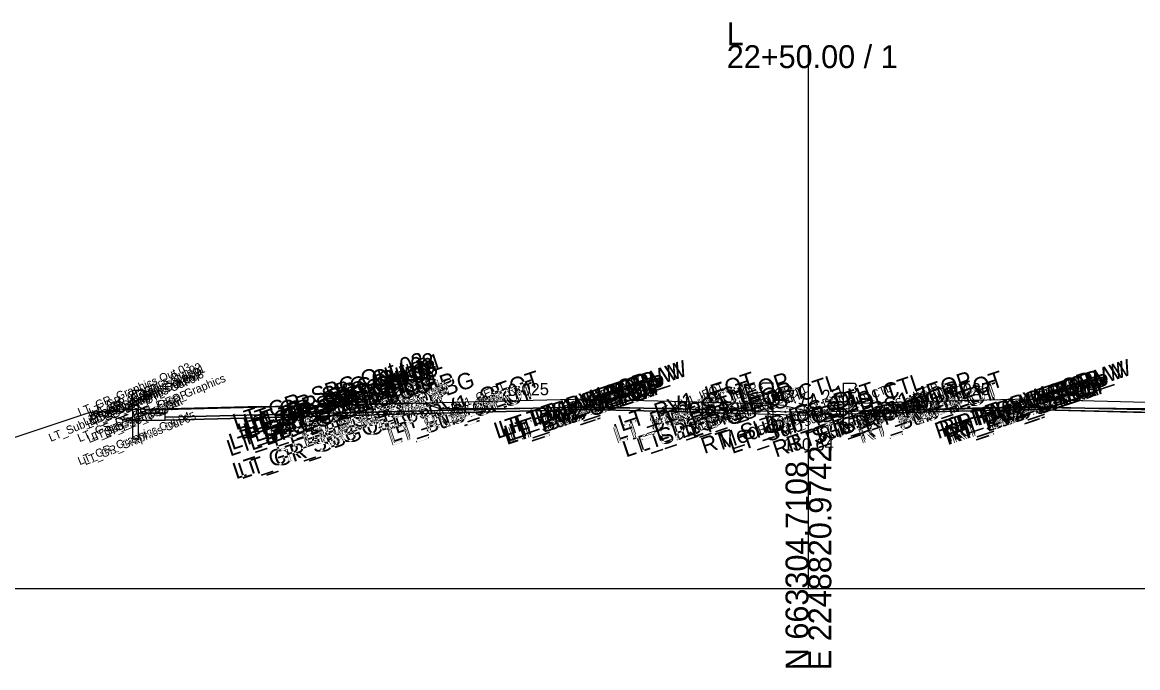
# Model space of a CAD drawing. Extents: x -26 to 2603, y -10 to 9566.
# Drawn here: x 1203.8 to 1340.3, y 2490.3 to 2569.3 of the extents above; entities that cross this region are included whole.
import ezdxf

# ---------------------------------------------------------------- set-up
doc = ezdxf.new("R2010")
doc.units = 0
for name, color, linetype in [('Exist Cross Section Cell', 7, 'Continuous'), ('Exist XS Center Line Elevation Label', 7, 'Continuous'), ('Exist XS Ground Line', 7, 'Continuous'), ('Matchline', 7, 'Continuous'), ('Prop CMT Concrete Structures', 7, 'Continuous'), ('Prop CMT Guardrail Graphics', 7, 'Continuous'), ('Prop CMT Pvmt Course 1', 7, 'Continuous'), ('Prop CMT Pvmt Course 2', 7, 'Continuous'), ('Prop CMT Pvmt Course 3', 7, 'Continuous'), ('Prop CMT Pvmt Course SBG', 7, 'Continuous'), ('Prop CMT Pvmt Surface', 7, 'Continuous'), ('Prop CMT Pvmt Surface Shoulder', 7, 'Continuous'), ('Prop CMT Shld Paved Course 1', 7, 'Continuous'), ('Prop CMT Shld Paved Course 2', 7, 'Continuous'), ('Prop CMT Shld Paved Course 3', 7, 'Continuous'), ('Prop CMT Slope Grass', 7, 'Continuous'), ('Prop CMT Subgrade Earthwork', 7, 'Continuous'), ('Prop XS SE Text', 7, 'Continuous'), ('Prop XS Side Slope Text', 7, 'Continuous'), ('Scratch_Level_9', 7, 'Continuous')]:
    doc.layers.add(name, color=color, linetype=linetype)

msp = doc.modelspace()

# ---------------------------------------------------------------- linework, layer by layer
at = {"layer": 'Exist Cross Section Cell'}
for p, q in [((1300, 2500), (1300, 2566.5)), ((1000, 2500), (1300, 2500)), ((1300, 2500), (1600, 2500))]:
    msp.add_line(p, q, dxfattribs=at)
at = {"layer": 'Exist XS Ground Line'}
for p, q in [((1254.86, 2522.02), (1258.3, 2522.02)), ((1258.3, 2522.02), (1259.52, 2522.04)), ((1259.52, 2522.04), (1259.86, 2522.03)), ((1259.86, 2522.03), (1260.91, 2522.04)), ((1260.91, 2522.04), (1270.04, 2522.14)), ((1270.04, 2522.14), (1272.12, 2522.16)), ((1272.12, 2522.16), (1275.41, 2522.13)), ((1275.41, 2522.13), (1284.01, 2522.06)), ((1284.01, 2522.06), (1285.71, 2521.96)), ((1285.71, 2521.96), (1286.1, 2521.95)), ((1286.1, 2521.95), (1289.65, 2521.85)), ((1310.92, 2521.8), (1325.75, 2522.17)), ((1325.75, 2522.17), (1326.07, 2522.16)), ((1326.07, 2522.16), (1336.06, 2522.08)), ((1336.06, 2522.08), (1337.67, 2522.06)), ((1337.67, 2522.06), (1338.66, 2522.04)), ((1338.66, 2522.04), (1342.92, 2522.07)), ((1289.65, 2521.85), (1297.98, 2521.61)), ((1297.98, 2521.61), (1300, 2521.64)), ((1300, 2521.64), (1305.78, 2521.71)), ((1305.78, 2521.71), (1310.92, 2521.8))]:
    msp.add_line(p, q, dxfattribs=at)
for points in [[(1218.31, 2521.89), (1215.26, 2521.81)], [(1233, 2522.26), (1218.31, 2521.89)], [(1233, 2522.26), (1245, 2522.56)], [(1245, 2522.56), (1251, 2522.71)], [(1251, 2522.71), (1253, 2522.64)], [(1253, 2522.64), (1254.86, 2522.02)], [(1212.03, 2521.55), (1165.32, 2505.99)], [(1215.03, 2521.79), (1212.03, 2521.55)], [(1215.26, 2521.81), (1215.03, 2521.79)]]:
    msp.add_lwpolyline(points, dxfattribs=at)
at = {"layer": 'Matchline'}
msp.add_lwpolyline([(1221.24, 2521.87), (1218.91, 2521.78), (1218.24, 2522.12)], dxfattribs=at)
msp.add_lwpolyline([(1221.24, 2521.87), (1218.91, 2521.78), (1218.24, 2522.12)], dxfattribs=at)
at = {"layer": 'Prop CMT Concrete Structures'}
for points in [[(1221.24, 2521.87), (1218.91, 2521.78), (1218.24, 2522.12)], [(1218.24, 2522.12), (1218.24, 2521.46)], [(1221.24, 2521.87), (1218.91, 2521.78), (1218.24, 2522.12)], [(1218.24, 2522.12), (1218.24, 2521.46)], [(1221.24, 2521.46), (1221.24, 2521.87)], [(1221.24, 2521.46), (1221.24, 2521.87)], [(1273, 2521.92), (1258, 2521.54)], [(1258, 2521.53), (1273, 2521.91)], [(1273, 2521.92), (1285, 2521.62)], [(1273, 2521.91), (1273, 2521.92)], [(1285, 2521.61), (1273, 2521.91)], [(1327, 2521.92), (1315, 2521.62)], [(1315, 2521.61), (1327, 2521.91)], [(1327, 2521.92), (1351, 2521.32)], [(1327, 2521.91), (1327, 2521.92)], [(1351, 2521.31), (1327, 2521.91)], [(1218.24, 2521.46), (1221.24, 2521.46)], [(1218.24, 2521.46), (1221.24, 2521.46)], [(1258, 2521.54), (1258, 2521.53)], [(1285, 2521.62), (1285, 2521.61)], [(1315, 2521.62), (1315, 2521.61)]]:
    msp.add_lwpolyline(points, dxfattribs=at)
at = {"layer": 'Prop CMT Guardrail Graphics'}
for points in [[(1295.7, 2525.14), (1294.37, 2525.14), (1294.1, 2524.85)], [(1294.1, 2524.85), (1294.37, 2524.55)], [(1295.7, 2519.14), (1295.7, 2525.14)], [(1304.3, 2519.14), (1304.3, 2525.14)], [(1304.3, 2525.14), (1305.63, 2525.14), (1305.9, 2524.85)], [(1305.9, 2524.85), (1305.63, 2524.55)], [(1294.37, 2524.55), (1294.1, 2524.26)], [(1294.1, 2524.26), (1294.37, 2523.97), (1295.04, 2523.97)], [(1295.04, 2523.97), (1295.04, 2519.14)], [(1305.9, 2524.26), (1305.63, 2523.97), (1304.96, 2523.97)], [(1304.96, 2523.97), (1304.96, 2519.14)], [(1305.63, 2524.55), (1305.9, 2524.26)], [(1258, 2521.54), (1221.24, 2520.62)], [(1221.24, 2520.61), (1258, 2521.53)], [(1258, 2521.53), (1258, 2521.54)], [(1285, 2521.62), (1285, 2521.61)], [(1290.79, 2521.46), (1290.78, 2521.47), (1290.28, 2521.48), (1285, 2521.62)], [(1285, 2521.61), (1290.79, 2521.46)], [(1309.21, 2521.46), (1309.22, 2521.47), (1309.72, 2521.48), (1315, 2521.62)], [(1315, 2521.61), (1309.21, 2521.46)], [(1315, 2521.62), (1315, 2521.61)], [(1295.04, 2519.14), (1295.7, 2519.14)], [(1304.96, 2519.14), (1304.3, 2519.14)]]:
    msp.add_lwpolyline(points, dxfattribs=at)
at = {"layer": 'Prop CMT Pvmt Course 1'}
for points in [[(1273, 2523.17), (1258, 2522.79)], [(1327, 2523.17), (1351, 2522.57)]]:
    msp.add_lwpolyline(points, dxfattribs=at)
at = {"layer": 'Prop CMT Pvmt Course 2'}
for p, q in [((1217.47, 2522.52), (1216.11, 2521.66)), ((1218.24, 2522.12), (1217.47, 2522.52)), ((1297, 2522.4), (1294, 2522.64)), ((1297, 2522.4), (1300, 2521.69)), ((1303, 2522.4), (1300, 2521.69)), ((1303, 2522.4), (1306, 2522.64)), ((1216.11, 2521.66), (1212.03, 2521.55))]:
    msp.add_line(p, q, dxfattribs=at)
at = {"layer": 'Prop CMT Pvmt Course 3'}
for points in [[(1217.31, 2518.28), (1217.31, 2524.28)], [(1217.31, 2524.28), (1218.64, 2524.28), (1218.91, 2523.99)], [(1217.31, 2518.28), (1217.31, 2524.28)], [(1217.31, 2524.28), (1218.64, 2524.28), (1218.91, 2523.99)], [(1218.91, 2523.4), (1218.64, 2523.11), (1217.97, 2523.11)], [(1218.91, 2523.4), (1218.64, 2523.11), (1217.97, 2523.11)], [(1218.91, 2523.99), (1218.64, 2523.7)], [(1218.91, 2523.99), (1218.64, 2523.7)], [(1218.64, 2523.7), (1218.91, 2523.4)], [(1218.64, 2523.7), (1218.91, 2523.4)], [(1217.97, 2523.11), (1217.97, 2518.28)], [(1217.97, 2523.11), (1217.97, 2518.28)], [(1217.97, 2518.28), (1217.31, 2518.28)], [(1217.97, 2518.28), (1217.31, 2518.28)]]:
    msp.add_lwpolyline(points, dxfattribs=at)
at = {"layer": 'Prop CMT Pvmt Course SBG'}
for points in [[(1221.24, 2521.46), (1218.24, 2521.46), (1217.74, 2521.46), (1216.91, 2520.62)], [(1216.91, 2520.62), (1221.24, 2520.62)], [(1221.24, 2521.46), (1218.24, 2521.46), (1217.74, 2521.46), (1217.49, 2521.21)], [(1221.24, 2521.21), (1221.24, 2521.46)], [(1221.24, 2520.62), (1221.24, 2521.46)]]:
    msp.add_lwpolyline(points, dxfattribs=at)
at = {"layer": 'Prop CMT Pvmt Surface'}
for points in [[(1273, 2523.17), (1258, 2522.79)], [(1273, 2523.17), (1285, 2522.87)], [(1327, 2523.17), (1315, 2522.87)], [(1327, 2523.17), (1351, 2522.57)]]:
    msp.add_lwpolyline(points, dxfattribs=at)
at = {"layer": 'Prop CMT Pvmt Surface Shoulder'}
for points in [[(1273, 2523.17), (1258, 2522.79)], [(1258, 2522.79), (1258, 2521.87)], [(1258, 2521.87), (1273, 2522.25)], [(1273, 2523.17), (1285, 2522.87)], [(1273, 2523.04), (1273, 2523.17)], [(1273, 2522.25), (1273, 2523.04), (1273, 2523.04)], [(1285, 2521.95), (1273, 2522.25)], [(1285, 2522.87), (1285, 2521.95)], [(1327, 2523.17), (1315, 2522.87)], [(1315, 2522.87), (1315, 2521.95)], [(1315, 2521.95), (1327, 2522.25)], [(1327, 2523.04), (1327, 2523.17)], [(1327, 2523.17), (1351, 2522.57)], [(1327, 2522.25), (1327, 2523.04), (1327, 2523.04)], [(1351, 2521.65), (1327, 2522.25)]]:
    msp.add_lwpolyline(points, dxfattribs=at)
at = {"layer": 'Prop CMT Shld Paved Course 1'}
for points in [[(1258, 2522.79), (1221.24, 2521.87)], [(1221.24, 2520.96), (1258, 2521.87)], [(1258, 2521.87), (1258, 2522.79)], [(1285, 2521.95), (1285, 2522.87)], [(1289.94, 2521.83), (1285, 2521.95)], [(1289, 2522.77), (1294, 2522.64), (1294.94, 2521.7)], [(1311, 2522.77), (1306, 2522.64), (1305.06, 2521.7)], [(1310.06, 2521.83), (1315, 2521.95)], [(1315, 2521.95), (1315, 2522.87)]]:
    msp.add_lwpolyline(points, dxfattribs=at)
at = {"layer": 'Prop CMT Shld Paved Course 2'}
for points in [[(1258, 2521.87), (1221.24, 2520.96)], [(1258, 2521.54), (1258, 2521.87)], [(1285, 2521.62), (1285, 2521.95)], [(1315, 2521.62), (1315, 2521.95)], [(1221.24, 2520.62), (1258, 2521.54)], [(1290.28, 2521.48), (1285, 2521.62)], [(1289, 2521.85), (1294.94, 2521.7), (1295.28, 2521.36)], [(1311, 2521.85), (1305.06, 2521.7), (1304.72, 2521.36)], [(1309.72, 2521.48), (1315, 2521.62)]]:
    msp.add_lwpolyline(points, dxfattribs=at)
at = {"layer": 'Prop CMT Shld Paved Course 3'}
for q in [(1212.03, 2521.55), (1221.24, 2520.61)]:
    msp.add_line((1216.42, 2520.6), q, dxfattribs=at)
for points in [[(1273, 2521.91), (1258, 2521.53)], [(1273, 2521.91), (1258, 2521.53)], [(1273, 2521.91), (1285, 2521.61)], [(1273, 2521.91), (1285, 2521.61)], [(1327, 2521.91), (1315, 2521.61)], [(1327, 2521.91), (1315, 2521.61)], [(1327, 2521.91), (1351, 2521.31)], [(1327, 2521.91), (1351, 2521.31)], [(1258, 2521.53), (1221.24, 2520.61)], [(1258, 2521.53), (1221.24, 2520.61)], [(1285, 2521.61), (1290.79, 2521.46)], [(1285, 2521.61), (1290.79, 2521.46)], [(1290.79, 2521.46), (1300, 2521.23)], [(1309.21, 2521.46), (1300, 2521.23)], [(1315, 2521.61), (1309.21, 2521.46)], [(1315, 2521.61), (1309.21, 2521.46)]]:
    msp.add_lwpolyline(points, dxfattribs=at)
at = {"layer": 'Prop CMT Slope Grass'}
for points in [[(1273, 2522.25), (1258, 2521.87)], [(1258, 2521.54), (1273, 2521.92)], [(1258, 2521.87), (1258, 2521.54)], [(1273, 2521.92), (1273, 2522.25)], [(1273, 2522.25), (1285, 2521.95)], [(1285, 2521.62), (1273, 2521.92)], [(1285, 2521.95), (1285, 2521.62)], [(1327, 2522.25), (1315, 2521.95)], [(1315, 2521.95), (1315, 2521.62)], [(1315, 2521.62), (1327, 2521.92)], [(1327, 2521.92), (1327, 2522.25)], [(1327, 2522.25), (1351, 2521.65)], [(1351, 2521.32), (1327, 2521.92)]]:
    msp.add_lwpolyline(points, dxfattribs=at)
at = {"layer": 'Prop CMT Subgrade Earthwork'}
for points in [[(1258, 2522.79), (1221.24, 2521.87)], [(1285, 2522.87), (1289, 2522.77)], [(1289, 2522.77), (1294, 2522.64)], [(1311, 2522.77), (1306, 2522.64)], [(1315, 2522.87), (1311, 2522.77)]]:
    msp.add_lwpolyline(points, dxfattribs=at)

# ---------------------------------------------------------------- texts
at = {"layer": 'Exist Cross Section Cell'}
for s, p in [('L', (1290, 2566.5)), ('22+50.00 / 1', (1290, 2563.7))]:
    msp.add_text(s, height=2.8, dxfattribs=at).set_placement(p)
for s, p in [('E 2248820.9742', (1302.8, 2490)), ('N 663304.7108', (1300, 2490))]:
    msp.add_text(s, height=2.8, rotation=90, dxfattribs=at).set_placement(p)
at = {"layer": 'Exist XS Center Line Elevation Label'}
msp.add_text('150.64', height=1.5, dxfattribs=at).set_placement((1296.97, 2516.89))
at = {"layer": 'Prop XS SE Text'}
for rotation, p in [(1.4321, (1263.23, 2523.55)), (358.5679, (1276.23, 2523.63)), (1.4321, (1317.23, 2523.55)), (358.5679, (1330.23, 2523.63))]:
    msp.add_text('0.025', height=1.5, rotation=rotation, dxfattribs=at).set_placement(p)
at = {"layer": 'Prop XS Side Slope Text'}
for rotation, p in [(346.5901, (1295.38, 2523.39)), (18.4349, (1300.38, 2522.17))]:
    msp.add_text('4.2:1', height=1.5, rotation=rotation, dxfattribs=at).set_placement(p)
at = {"layer": 'Scratch_Level_9'}
for s, height, rotation, p in [('LT_GR_SBG Out 03', 2, 18.4332, (1229.93, 2519.35)), ('LT_GR_SBG Out 02', 2, 18.4332, (1231.26, 2519.35)), ('LT_GR_SBG Out 01', 2, 18.4332, (1232.07, 2519.24)), ('LT_GR_Graphics Out 03', 1, 22.5575, (1210.82, 2521.08)), ('LT_GR_Graphics Out 02', 1, 22.5575, (1212.17, 2521.09)), ('LT_GR_Graphics Out 01', 1, 22.5575, (1212.58, 2520.85)), ('LT_GR_SBG Out 06', 2, 18.4332, (1230.55, 2518.17)), ('LT_GR_SBG Out 09', 2, 18.4332, (1231.26, 2518.77)), ('LT_GR_SBG Out 07', 2, 18.4332, (1231.26, 2518.19)), ('LT_GR_SBG Out 08', 2, 18.4332, (1231.53, 2518.48)), ('LT_PV1_OEEOP_W', 2, 18.4332, (1261.92, 2518.29)), ('LT_PV1_IEEOP_W', 2, 18.4332, (1262.53, 2518.5)), ('RT_PV1_OEEOP_W', 2, 18.4332, (1315.87, 2518.28)), ('RT_PV1_IEEOP_W', 2, 18.4332, (1316.48, 2518.48)), ('LT_GS_OS_GR_Face_Graphics', 1, 22.5575, (1210.78, 2517.9)), ('LT_GR_Graphics Out 06', 1, 22.5575, (1211.48, 2519.91)), ('LT_GR_Graphics Out 07', 1, 22.5575, (1212.13, 2519.91)), ('LT_GR_Graphics Out 09', 1, 22.5575, (1212.15, 2520.5)), ('LT_GR_Graphics Out 08', 1, 22.5575, (1212.42, 2520.2)), ('LT_SBG_C1 Shelf Out', 2, 18.4332, (1229.21, 2516.15)), ('LT_Sub_OSS_DLT', 2, 18.4332, (1229.47, 2516.93)), ('LT_CG_Top_BOC', 2, 18.4332, (1233.64, 2518.12)), ('LT_CG_Bot_BOC', 2, 18.4332, (1233.67, 2517.47)), ('LT_GS_OS_SBG', 2, 18.4332, (1233.89, 2518.86)), ('LT_Sub_OEOP_SBG', 2, 18.4332, (1234.91, 2516.63)), ('LT_PS1_OEOP', 2, 18.4332, (1239.03, 2518.67)), ('LT_PV1_OEOT', 2, 18.4332, (1249.53, 2518.91)), ('LT_PV2_OEEOP', 2, 18.4332, (1263.17, 2517.92)), ('LT_PV2_IEEOP', 2, 18.4332, (1263.78, 2518.12)), ('LT_PV1_CP_W', 2, 18.4332, (1264.58, 2519.18)), ('LT_PV1_CP', 2, 18.4332, (1266.37, 2519.9)), ('LT_PV1_OEEOP_W', 1, 22.5575, (1268.16, 2520.49)), ('LT_PV1_IEEOP_W', 1, 22.5575, (1268.51, 2520.64)), ('LT_PV1_IEOT', 2, 18.4332, (1277.14, 2519.19)), ('LT_PS1_IEOP', 2, 18.4332, (1281.2, 2519.11)), ('LT_GS_IS_CTL', 2, 18.4332, (1285.84, 2518.42)), ('RT_GS_IS_CTL', 2, 18.4332, (1295.8, 2518.41)), ('RT_PS1_IEOP', 2, 18.4332, (1303.16, 2519.1)), ('RT_PV1_IEOT', 2, 18.4332, (1307.1, 2519.18)), ('RT_PV2_OEEOP', 2, 18.4332, (1317.13, 2517.9)), ('RT_PV3_OEEOP', 2, 18.4332, (1317.13, 2517.57)), ('RT_PV2_IEEOP', 2, 18.4332, (1317.74, 2518.11)), ('RT_PV1_CP_W', 2, 18.4332, (1318.53, 2519.16)), ('RT_PV1_CP', 2, 18.4332, (1320.32, 2519.89)), ('RT_PV1_OEEOP_W', 1, 22.5575, (1322.11, 2520.47)), ('RT_PV1_IEEOP_W', 1, 22.5575, (1322.46, 2520.61)), ('LT_Sub_SBG Out', 2, 18.4332, (1231.85, 2516.86)), ('LT_GS_OS_CTL', 2, 18.4332, (1232.34, 2517.88)), ('LT_CG_Top_Gut', 2, 18.4332, (1234.27, 2517.77)), ('LT_CG_Bot_IE', 2, 18.4332, (1238.19, 2517.97)), ('LT_Sub_OEOP', 2, 18.4332, (1238.38, 2517.19)), ('LT_PS2_OEOP', 2, 18.4332, (1238.5, 2517.57)), ('LT_PS3_OEOP', 2, 18.4332, (1238.5, 2517.24)), ('LT_Sub_OEOT', 2, 18.4332, (1248.9, 2517.45)), ('LT_PV2_OEOT', 2, 18.4332, (1248.99, 2517.82)), ('LT_PV3_OEOT', 2, 18.4332, (1248.99, 2517.49)), ('LT_PV1_OEOT', 1, 22.5575, (1254.37, 2520.74)), ('LT_Sub_OEEOP', 2, 18.4332, (1263.08, 2517.55)), ('LT_PV3_OEEOP', 2, 18.4332, (1263.17, 2517.59)), ('LT_Sub_IEEOP', 2, 18.4332, (1263.69, 2517.75)), ('LT_PV3_IEEOP', 2, 18.4332, (1263.78, 2517.79)), ('LT_PV2_OEEOP', 1, 22.5575, (1268.94, 2520.02)), ('LT_PV2_IEEOP', 1, 22.5575, (1269.29, 2520.17)), ('LT_PV1_CP_W', 1, 22.5575, (1269.42, 2521.01)), ('LT_PV1_CP', 1, 22.5575, (1270.3, 2521.5)), ('LT_Sub_IEOT', 2, 18.4332, (1276.52, 2517.72)), ('LT_PV2_IEOT', 2, 18.4332, (1276.61, 2518.1)), ('LT_PV3_IEOT', 2, 18.4332, (1276.61, 2517.76)), ('LT_Sub_Trench_In', 2, 18.4332, (1277.66, 2516.03)), ('LT_PS2_IEOP', 2, 18.4332, (1281.61, 2517.99)), ('LT_PV1_IEOT', 1, 22.5575, (1281.72, 2520.96)), ('LT_PS3_IEOP', 2, 18.4332, (1281.95, 2517.65)), ('LT_PS1_IEOP', 1, 22.5575, (1285.76, 2520.88)), ('RT_Sub_ISS_DLT', 2, 18.4332, (1287.25, 2516.45)), ('Med_Ditch_CTL', 2, 18.4332, (1289.34, 2516.92)), ('LT_Sub_ISS_DLT', 2, 18.4332, (1290.66, 2516.46)), ('LT_GS_IS_CTL', 1, 22.5575, (1291.35, 2520.47)), ('RT_Sub_Trench_In', 2, 18.4332, (1296.03, 2516.02)), ('RT_PS3_Shelf_In', 2, 18.4332, (1297.73, 2516.59)), ('RT_PS3_IEOP', 2, 18.4332, (1301.34, 2517.64)), ('RT_GS_IS_CTL', 1, 22.5575, (1301.3, 2520.45)), ('RT_PS2_IEOP', 2, 18.4332, (1301.68, 2517.98)), ('RT_Sub_IEOT', 2, 18.4332, (1306.47, 2517.71)), ('RT_PV2_IEOT', 2, 18.4332, (1306.56, 2518.08)), ('RT_PV3_IEOT', 2, 18.4332, (1306.56, 2517.75)), ('RT_PS1_IEOP', 1, 22.5575, (1307.71, 2520.86)), ('RT_PV1_IEOT', 1, 22.5575, (1311.67, 2520.94)), ('RT_Sub_OEEOP', 2, 18.4332, (1317.04, 2517.53)), ('RT_Sub_IEEOP', 2, 18.4332, (1317.65, 2517.74)), ('RT_PV3_IEEOP', 2, 18.4332, (1317.74, 2517.78)), ('RT_PV2_OEEOP', 1, 22.5575, (1322.88, 2520)), ('RT_PV2_IEEOP', 1, 22.5575, (1323.23, 2520.14)), ('RT_PV1_CP_W', 1, 22.5575, (1323.36, 2520.99)), ('RT_PV1_CP', 1, 22.5575, (1324.25, 2521.48)), ('LT_Sub_OSS_DLT', 1, 22.5575, (1207.25, 2517.94)), ('LT_GS_OS_CTL', 1, 22.5575, (1211.9, 2519.54)), ('LT_Sub_Trench_Out', 1, 22.5575, (1211.96, 2517.79)), ('LT_PS3_Shelf_Out', 1, 22.5575, (1212.48, 2518.01)), ('LT_PS2_OEOP', 1, 22.5575, (1214.36, 2518.8)), ('LT_PS1_OEOP', 1, 22.5575, (1215.41, 2519.78)), ('LT_PV2_OEOT', 1, 22.5575, (1254.26, 2519.78)), ('LT_PV3_OEOT', 1, 22.5575, (1254.26, 2519.45)), ('LT_Sub_OEOT', 1, 22.5575, (1254.28, 2519.45)), ('LT_PV3_OEEOP', 1, 22.5575, (1268.94, 2519.69)), ('LT_Sub_OEEOP', 1, 22.5575, (1268.96, 2519.69)), ('LT_PV3_IEEOP', 1, 22.5575, (1269.29, 2519.83)), ('LT_Sub_IEEOP', 1, 22.5575, (1269.31, 2519.83)), ('LT_PS3_Shelf_In', 2, 18.4332, (1279.34, 2516.6)), ('LT_PV2_IEOT', 1, 22.5575, (1281.61, 2520)), ('LT_PV3_IEOT', 1, 22.5575, (1281.61, 2519.67)), ('LT_Sub_IEOT', 1, 22.5575, (1281.64, 2519.67)), ('LT_Sub_Trench_In', 1, 22.5575, (1286.11, 2518.97)), ('LT_PS2_IEOP', 1, 22.5575, (1286.59, 2519.89)), ('LT_PS3_Shelf_In', 1, 22.5575, (1286.6, 2519.2)), ('LT_PS3_IEOP', 1, 22.5575, (1286.93, 2519.55)), ('RT_Sub_ISS_DLT', 1, 22.5575, (1294.05, 2518.87)), ('Med_Ditch_CTL', 1, 22.5575, (1295.94, 2519.3)), ('LT_Sub_ISS_DLT', 1, 22.5575, (1297.47, 2518.9)), ('RT_Sub_Trench_In', 1, 22.5575, (1304.47, 2518.95)), ('RT_PS3_Shelf_In', 1, 22.5575, (1304.99, 2519.17)), ('RT_PS3_IEOP', 1, 22.5575, (1306.32, 2519.53)), ('RT_PS2_IEOP', 1, 22.5575, (1306.66, 2519.87)), ('RT_PV2_IEOT', 1, 22.5575, (1311.56, 2519.98)), ('RT_PV3_IEOT', 1, 22.5575, (1311.56, 2519.65)), ('RT_Sub_IEOT', 1, 22.5575, (1311.58, 2519.64)), ('RT_PV3_OEEOP', 1, 22.5575, (1322.88, 2519.66)), ('RT_Sub_OEEOP', 1, 22.5575, (1322.9, 2519.66)), ('RT_PV3_IEEOP', 1, 22.5575, (1323.23, 2519.81)), ('RT_Sub_IEEOP', 1, 22.5575, (1323.26, 2519.81)), ('LT_PS3_OEOP', 1, 22.5575, (1214.02, 2518.46)), ('LT_GR_SBG Out 04', 2, 18.4332, (1229.93, 2513.35)), ('LT_GR_SBG Out 05', 2, 18.4332, (1230.59, 2513.35)), ('LT_GR_Graphics Out 04', 1, 22.5575, (1210.81, 2515.08)), ('LT_GR_Graphics Out 05', 1, 22.5575, (1211.49, 2515.08))]:
    msp.add_text(s, height=height, rotation=rotation, dxfattribs=at).set_placement(p)

doc.saveas('drawing.dxf')
